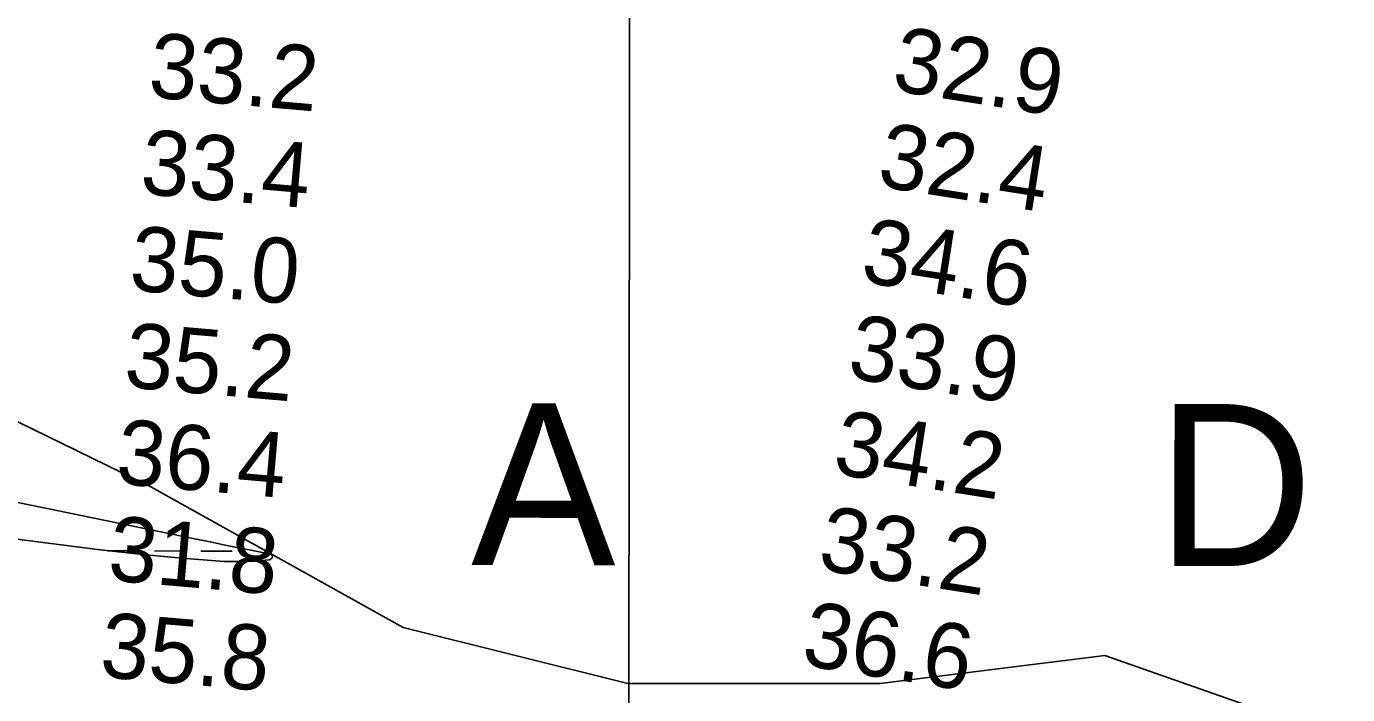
# Model space of a CAD drawing. Extents: x 3219052 to 3256913, y 800770 to 826146.
# Drawn here: x 3233083 to 3234446, y 813768 to 814457 of the extents above; entities that cross this region are included whole.
import ezdxf

# ---------------------------------------------------------------- set-up
doc = ezdxf.new("R2010")
doc.units = 0
for name, color, linetype in [('V-GRID-MAJR', 7, 'Continuous'), ('V-RIVR-IDEN', 7, 'Continuous'), ('V-RIVR-RANG', 7, 'Continuous'), ('V-TOPO-MAJR', 7, 'Continuous'), ('V-WETL-SWMP', 7, 'Continuous')]:
    doc.layers.add(name, color=color, linetype=linetype)

msp = doc.modelspace()

# ---------------------------------------------------------------- linework, layer by layer
at = {"layer": 'V-GRID-MAJR'}
msp.add_spline([(3233694.8, 806171.3), (3233702.7, 812230.4), (3233710.6, 818292.6), (3233718.6, 824354.9), (3233718.6, 824357.9)], degree=3, dxfattribs=at)
at = {"layer": 'V-TOPO-MAJR'}
for points in [[(3233286.8, 813905.4), (3233288.8, 813905.3), (3233290.8, 813905.3), (3233302.5, 813905.2), (3233310.3, 813905.4), (3233318, 813905.7), (3233325.8, 813906.3), (3233333.6, 813907.2), (3233334.7, 813907.3), (3233336.4, 813908.7), (3233337.1, 813910), (3233336.5, 813911.4), (3233334.9, 813912.8), (3233319.8, 813915.9), (3233304, 813919.1), (3233288.3, 813922.3), (3233272.5, 813925.5), (3233256.7, 813928.7), (3232878, 814006.3)], [(3232616, 813987.3), (3233156.3, 813917.8), (3233178, 813915.2), (3233199.7, 813912.8), (3233221.5, 813910.7), (3233243.3, 813908.8), (3233282.9, 813905.6), (3233286.8, 813905.4)]]:
    msp.add_lwpolyline(points, dxfattribs=at)
at = {"layer": 'V-WETL-SWMP'}
for p, q in [((3233167.2, 813916.3), (3233199.2, 813916.2)), ((3233215.2, 813916.2), (3233247.2, 813916.1)), ((3233263.2, 813916.1), (3233295.2, 813916))]:
    msp.add_line(p, q, dxfattribs=at)
msp.add_lwpolyline([(3232589.1, 814286.4), (3233211.4, 813982.2), (3233471.9, 813837.4), (3233703.4, 813779.5), (3233963.9, 813779.5), (3234195.4, 813808.4), (3234484.8, 813707.1), (3234687.4, 813649.1), (3234861, 813692.6), (3235032.7, 813819.8), (3235126.6, 813828.4), (3235146.4, 813856.8), (3235150.4, 813909.8), (3234962.3, 813967.8), (3234788.7, 814083.6), (3234745.3, 814228.5), (3234774.2, 814329.8), (3234803.2, 814518.1)], dxfattribs=at)

# ---------------------------------------------------------------- texts
at = {"layer": 'V-RIVR-IDEN'}
for s, p in [('A', (3233541.8, 813901.6)), ('D', (3234248.9, 813900.8))]:
    msp.add_text(s, height=167, rotation=359.9463, dxfattribs=at).set_placement(p)
at = {"layer": 'V-RIVR-RANG'}
for s, rotation, p in [('32.9', 351.0683, (3233974.4, 814391.5)), ('33.2', 355.0683, (3233207.7, 814384.4)), ('33.4', 355.0683, (3233199.4, 814284.7)), ('32.4', 351.0683, (3233959.4, 814292.6)), ('35.0', 355.0683, (3233188.2, 814185.3)), ('34.6', 351.0683, (3233942.2, 814194.1)), ('33.9', 351.0683, (3233928.5, 814095)), ('35.2', 355.0683, (3233182.7, 814085.4)), ('34.2', 351.0683, (3233913.5, 813996.2)), ('36.4', 355.0683, (3233174.4, 813985.8)), ('31.8', 355.0683, (3233166, 813886.1)), ('33.2', 351.0683, (3233898.2, 813897.3)), ('36.6', 351.0683, (3233881.1, 813798.8)), ('35.8', 355.0683, (3233157.7, 813786.5))]:
    msp.add_text(s, height=67, rotation=rotation, dxfattribs=at).set_placement(p)

doc.saveas('drawing.dxf')
